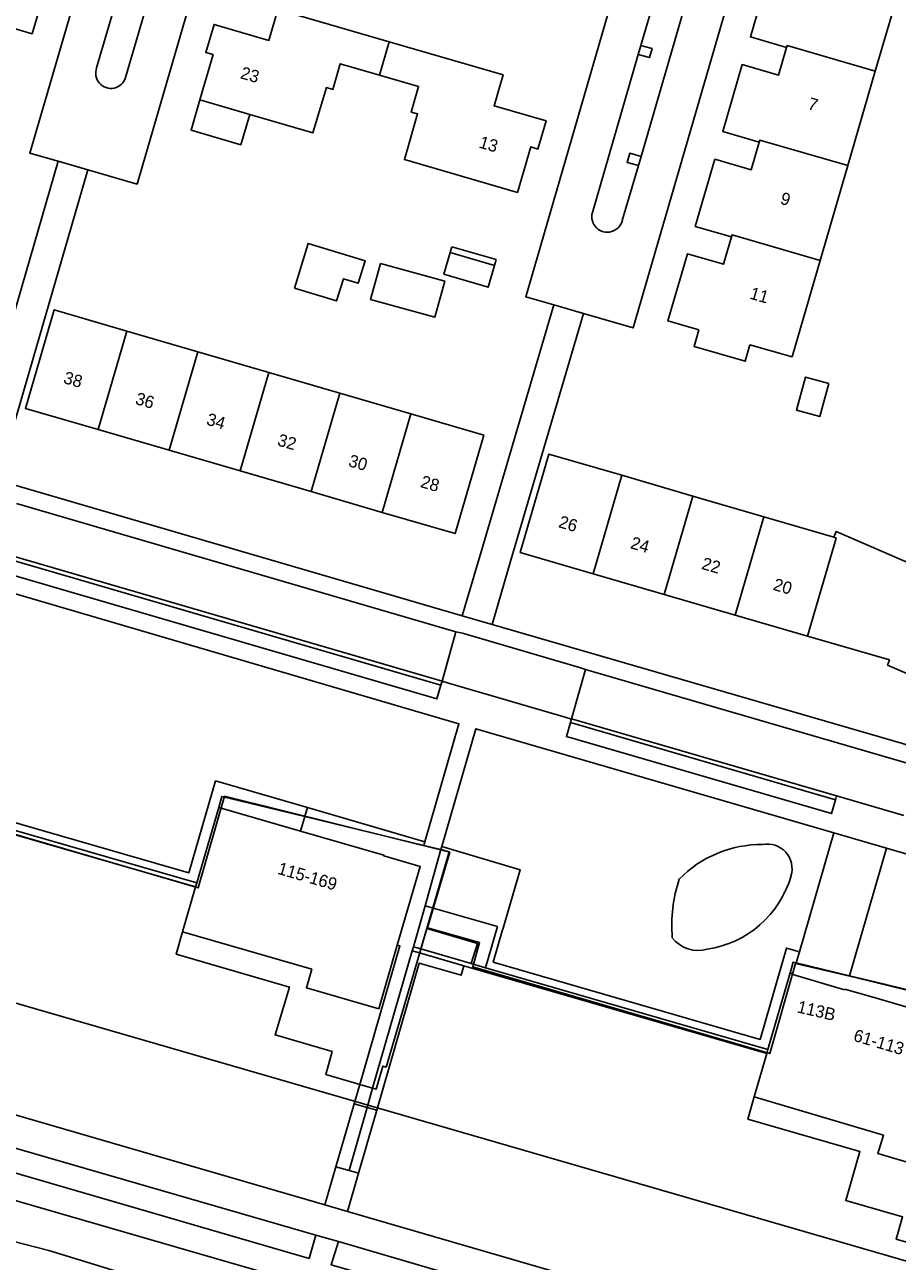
# Model space of a CAD drawing. Extents: x 194485 to 197793, y 468269 to 470822.
# Drawn here: x 194998.1 to 195083, y 469620.1 to 469740.5 of the extents above; entities that cross this region are included whole.
import ezdxf

# ---------------------------------------------------------------- set-up
doc = ezdxf.new("R2010")
doc.units = 0
for name, color, linetype in [('BGT begrenzing pand op maaiveld onder overbouw', 7, 'Continuous'), ('BGT grensvlak begroeid terreindeel', 7, 'Continuous'), ('BGT grensvlak begroeid terreindeel LR', 7, 'Continuous'), ('BGT grensvlak gebouwinstallatie plus 1', 7, 'Continuous'), ('BGT grensvlak overig bouwwerk uitbreiding populatie', 7, 'Continuous'), ('BGT grensvlak pand deel overbouw', 7, 'Continuous'), ('BGT grensvlak pand min 1', 7, 'Continuous'), ('BGT grensvlak pand op maaiveld', 7, 'Continuous'), ('BGT grensvlak pand op maaiveld LR', 7, 'Continuous'), ('BGT grensvlak scheiding', 7, 'Continuous'), ('BGT grensvlak vegetatieobject', 7, 'Continuous'), ('BGT grensvlak wegdeel', 7, 'Continuous'), ('BGT tekst huisnummerreeks', 7, 'Continuous'), ('BGT tekst huisnummerreeks min 1', 7, 'Continuous')]:
    doc.layers.add(name, color=color, linetype=linetype)

msp = doc.modelspace()

# ---------------------------------------------------------------- linework, layer by layer
at = {"layer": 'BGT begrenzing pand op maaiveld onder overbouw'}
for p, q in [((195024.9, 469661.96), (195016.95, 469664.27)), ((195072.82, 469647.99), (195077.87, 469646.49))]:
    msp.add_line(p, q, dxfattribs=at)
for points in [[(195034.33, 469650.86), (195036.56, 469658.51), (195033.01, 469659.55), (195033.02, 469659.6), (195024.9, 469661.96)], [(195013.43, 469652.14), (195026.01, 469648.5), (195025.48, 469646.7), (195032.53, 469644.65), (195034.33, 469650.86)], [(195072.55, 469648.14), (195072.84, 469648.06), (195072.82, 469647.99)], [(195090.66, 469637.21), (195092.14, 469642.35), (195088.59, 469643.39), (195088.61, 469643.45), (195080.52, 469645.8), (195077.97, 469646.54), (195077.89, 469646.56), (195077.87, 469646.49)], [(195069.07, 469636.06), (195081.64, 469632.34), (195081.09, 469630.56), (195088.14, 469628.49), (195090.66, 469637.21)]]:
    msp.add_lwpolyline(points, dxfattribs=at)
at = {"layer": 'BGT grensvlak begroeid terreindeel'}
for centre, radius, start, end in [((195069.77, 469649.49), 11.16, 89.4215, 135.8643), ((195070.36, 469658.3), 2.39, 342.8705, 101.4597), ((195063.05, 469660.33), 9.98, 278.3488, 344.0897), ((195075.35, 469652.77), 14.31, 161.7018, 184.8189), ((195063.61, 469653.53), 3.2, 217.9065, 286.1733)]:
    msp.add_arc(centre, radius, start, end, dxfattribs=at)
at = {"layer": 'BGT grensvlak begroeid terreindeel LR'}
msp.add_lwpolyline([(195139.42, 469572.39), (195126.11, 469578.61), (195110.6, 469585.25), (195087.07, 469594.31), (195079.56, 469596.73), (195063.35, 469601.44), (195045.76, 469607.19), (195000.41, 469621.1), (194981.32, 469626.01), (194944.75, 469636.79), (194927.61, 469641.91), (194912.14, 469647.34), (194895.12, 469655.28), (194890.12, 469657.98)], dxfattribs=at)
at = {"layer": 'BGT grensvlak gebouwinstallatie plus 1'}
for p, q in [((195039.64, 469718.87), (195039.48, 469718.3)), ((195043.96, 469717.62), (195039.64, 469718.87)), ((195043.8, 469717.04), (195043.96, 469717.62))]:
    msp.add_line(p, q, dxfattribs=at)
for points in [[(195019.96, 469731.75), (195019.09, 469728.8), (195014.25, 469730.22), (195015.11, 469733.17)], [(195032.69, 469717.23), (195038.95, 469715.52), (195037.99, 469712.02), (195031.73, 469713.73), (195032.69, 469717.23)]]:
    msp.add_lwpolyline(points, dxfattribs=at)
at = {"layer": 'BGT grensvlak overig bouwwerk uitbreiding populatie'}
msp.add_lwpolyline([(195076.33, 469705.55), (195075.45, 469702.33), (195073.17, 469702.95), (195074.05, 469706.17), (195076.33, 469705.55)], dxfattribs=at)
at = {"layer": 'BGT grensvlak pand deel overbouw'}
for p, q in [((195017.26, 469665.33), (195016.95, 469664.27)), ((195025.32, 469663.37), (195017.26, 469665.33)), ((195036.92, 469660.55), (195025.32, 469663.37)), ((195038.58, 469660.15), (195036.92, 469660.55)), ((195037.78, 469654.47), (195039.39, 469659.95)), ((195039.39, 469659.95), (195038.58, 469660.15)), ((195036.54, 469650.23), (195037.78, 469654.47)), ((195078.35, 469647.86), (195073.15, 469649.12)), ((195030.68, 469637.28), (195031.92, 469636.93))]:
    msp.add_line(p, q, dxfattribs=at)
for points in [[(195013.43, 469652.14), (195012.81, 469649.98), (195023.83, 469646.77), (195022.44, 469642.1), (195028, 469640.49), (195027.36, 469638.24), (195030.68, 469637.28)], [(195031.92, 469636.93), (195032.28, 469636.83), (195032.92, 469639.06), (195033.23, 469638.98), (195036.54, 469650.23)], [(195073.15, 469649.12), (195072.85, 469649.2), (195072.55, 469648.14)], [(195092.54, 469644.41), (195080.93, 469647.23), (195078.35, 469647.86)], [(195069.07, 469636.06), (195068.45, 469633.9), (195079.36, 469630.74), (195077.97, 469625.98), (195083.51, 469624.38), (195082.89, 469622.21), (195086.26, 469621.24)]]:
    msp.add_lwpolyline(points, dxfattribs=at)
at = {"layer": 'BGT grensvlak pand min 1'}
msp.add_lwpolyline([(195087.8, 469618.92), (195038.21, 469633.32), (194995.61, 469645.66), (194944.3, 469660.52), (194948.77, 469675.69), (194959.55, 469672.6), (194962, 469681.35), (194983.77, 469676.04), (194981.65, 469668.62), (194986.71, 469667.21), (194986.04, 469664.86), (195014.94, 469656.43), (195017.52, 469665.35), (195039.43, 469659.92), (195037.27, 469652.55), (195042.33, 469651.11), (195041.68, 469648.74), (195070.6, 469640.31), (195073.09, 469649.05), (195078.94, 469647.69), (195095.05, 469643.75)], dxfattribs=at)
at = {"layer": 'BGT grensvlak pand op maaiveld'}
for p, q in [((195078.17, 469726.77), (195080.85, 469735.98)), ((195019.96, 469731.75), (195015.11, 469733.17)), ((195075.48, 469717.54), (195078.17, 469726.77)), ((195039.48, 469718.3), (195043.8, 469717.04)), ((195014.91, 469708.64), (195008, 469710.66)), ((195021.82, 469706.62), (195014.91, 469708.64)), ((195028.74, 469704.61), (195021.82, 469706.62)), ((195035.66, 469702.59), (195028.74, 469704.61)), ((195005.2, 469701.07), (195012.11, 469699.05)), ((195012.11, 469699.05), (195019.02, 469697.03)), ((195019.02, 469697.03), (195025.94, 469695.02)), ((195063.09, 469694.59), (195056.18, 469696.61)), ((195025.94, 469695.02), (195032.86, 469693)), ((195070.01, 469692.57), (195063.09, 469694.59)), ((195076.83, 469690.57), (195070.01, 469692.57)), ((195053.39, 469687.02), (195060.3, 469685)), ((195060.3, 469685), (195067.22, 469682.98)), ((195067.22, 469682.98), (195074.24, 469680.93)), ((195014.81, 469656.91), (195016.95, 469664.27)), ((195013.43, 469652.14), (195014.7, 469656.52)), ((195014.7, 469656.52), (195014.81, 469656.91)), ((195070.4, 469640.67), (195072.55, 469648.14)), ((195070.29, 469640.28), (195070.4, 469640.67)), ((195069.07, 469636.06), (195070.29, 469640.28))]:
    msp.add_line(p, q, dxfattribs=at)
for points in [[(194997.94, 469749.87), (194997.16, 469747.2), (195000.69, 469746.16), (194998.79, 469739.62), (194995.26, 469740.65)], [(195080.85, 469735.98), (195083.58, 469745.36), (195075, 469747.86), (195074.12, 469744.82), (195070.59, 469745.85), (195068.69, 469739.3), (195072.22, 469738.28)], [(195015.11, 469733.17), (195016.4, 469737.58), (195015.69, 469737.79), (195016.49, 469740.53), (195021.83, 469738.97), (195022.71, 469741.98), (195033.54, 469738.83)], [(195032.59, 469735.59), (195036.4, 469734.48), (195035.68, 469731.98), (195036.31, 469731.8), (195035.02, 469727.36), (195046.02, 469724.17), (195047.31, 469728.6), (195048.02, 469728.39), (195048.81, 469731.12), (195043.75, 469732.6), (195044.62, 469735.6), (195033.54, 469738.83)], [(195072.22, 469738.28), (195071.44, 469735.59), (195067.91, 469736.61), (195066.01, 469730.09), (195069.55, 469729.06)], [(195032.59, 469735.59), (195028.77, 469736.69), (195028.05, 469734.2), (195027.43, 469734.38), (195026.12, 469729.95), (195019.96, 469731.75)], [(195069.55, 469729.06), (195068.77, 469726.37), (195065.23, 469727.4), (195063.33, 469720.85), (195066.87, 469719.83)], [(195024.33, 469714.84), (195028.42, 469713.6), (195029.08, 469715.76), (195030.53, 469715.32), (195031.19, 469717.51), (195025.64, 469719.19), (195024.33, 469714.84)], [(195066.87, 469719.83), (195066.09, 469717.16), (195062.56, 469718.19), (195060.66, 469711.64), (195063.68, 469710.77)], [(195043.8, 469717.04), (195043.18, 469714.93), (195038.86, 469716.19), (195039.48, 469718.3)], [(195068.65, 469709.33), (195072.75, 469708.15), (195075.48, 469717.54)], [(195008, 469710.66), (195000.92, 469712.72), (194998.13, 469703.13), (195005.2, 469701.07)], [(195068.65, 469709.33), (195068.18, 469707.72), (195063.21, 469709.16), (195063.68, 469710.77)], [(195032.86, 469693), (195039.95, 469690.93), (195042.75, 469700.52), (195035.66, 469702.59)], [(195056.18, 469696.61), (195049.09, 469698.68), (195046.29, 469689.09), (195053.39, 469687.02)], [(195088.91, 469686.46), (195088.8, 469686.04), (195077.04, 469691.14), (195076.83, 469690.57)], [(195101.54, 469686.28), (195100.81, 469683.78), (195101.67, 469683.53), (195097.75, 469670.04), (195091.72, 469673.25), (195091.91, 469673.88), (195082.05, 469678.12), (195082.22, 469678.63), (195074.24, 469680.93)]]:
    msp.add_lwpolyline(points, dxfattribs=at)
at = {"layer": 'BGT grensvlak pand op maaiveld LR'}
for p, q in [((195033.54, 469738.83), (195032.59, 469735.59)), ((195005.2, 469701.07), (195008, 469710.66)), ((195014.91, 469708.64), (195012.11, 469699.05)), ((195019.02, 469697.03), (195021.82, 469706.62)), ((195025.94, 469695.02), (195028.74, 469704.61)), ((195032.86, 469693), (195035.66, 469702.59)), ((195056.18, 469696.61), (195053.39, 469687.02)), ((195063.09, 469694.59), (195060.3, 469685)), ((195070.01, 469692.57), (195067.22, 469682.98))]:
    msp.add_line(p, q, dxfattribs=at)
for points in [[(195072.22, 469738.28), (195072.28, 469738.47), (195080.85, 469735.98)], [(195069.55, 469729.06), (195069.6, 469729.25), (195078.17, 469726.77)], [(195066.87, 469719.83), (195066.92, 469720.02), (195075.48, 469717.54)], [(195074.24, 469680.93), (195077.03, 469690.5), (195076.83, 469690.57)]]:
    msp.add_lwpolyline(points, dxfattribs=at)
at = {"layer": 'BGT grensvlak scheiding'}
for p, q in [((195014.81, 469656.91), (194987.35, 469664.84)), ((195014.7, 469656.52), (194987.24, 469664.46)), ((195035.89, 469650.68), (195035.78, 469650.3)), ((195035.78, 469650.3), (195036.5, 469650.09)), ((195036.61, 469650.48), (195035.89, 469650.68)), ((195041.53, 469649.05), (195036.61, 469650.48)), ((195040.82, 469648.84), (195036.5, 469650.09)), ((195042.8, 469648.26), (195040.82, 469648.84)), ((195042.91, 469648.65), (195041.53, 469649.05)), ((195070.29, 469640.28), (195042.8, 469648.26)), ((195070.4, 469640.67), (195042.91, 469648.65))]:
    msp.add_line(p, q, dxfattribs=at)
at = {"layer": 'BGT grensvlak vegetatieobject'}
for points in [[(195057.78, 469737.6), (195058.89, 469737.3), (195059.12, 469738.19), (195058.03, 469738.47)], [(195057.79, 469726.77), (195056.7, 469727.08), (195056.96, 469727.98), (195058.05, 469727.67)]]:
    msp.add_lwpolyline(points, dxfattribs=at)
at = {"layer": 'BGT grensvlak wegdeel'}
for p, q in [((195063.24, 469756.38), (195058.03, 469738.47)), ((195007.89, 469735.36), (195012.27, 469750.35)), ((195058.05, 469727.67), (195063.4, 469746.09)), ((195006.87, 469742.48), (195005.06, 469736.3)), ((195058.03, 469738.47), (195057.78, 469737.6)), ((195057.78, 469737.6), (195053.32, 469722.2)), ((195057.79, 469726.77), (195058.05, 469727.67)), ((195004.21, 469726.35), (194995.41, 469696.13)), ((195001.33, 469727.19), (195004.21, 469726.35)), ((195056.23, 469721.44), (195057.79, 469726.77)), ((195052.44, 469712.37), (195049.56, 469713.2)), ((194995.41, 469696.13), (195040.65, 469682.93)), ((195040.04, 469681.38), (194997.25, 469693.86)), ((195038.68, 469676.55), (194995.84, 469689.06)), ((195038.57, 469676.17), (194995.73, 469688.68)), ((195040.65, 469682.93), (195043.55, 469682.09)), ((195043.55, 469682.09), (195095.63, 469666.96)), ((195040.04, 469681.38), (195038.68, 469676.56)), ((195052.66, 469677.71), (195051.29, 469672.9)), ((195052.66, 469677.71), (195095.16, 469665.31)), ((195038.68, 469676.55), (195038.57, 469676.17)), ((195038.68, 469676.56), (195038.68, 469676.55)), ((195039.31, 469676.38), (195038.68, 469676.56)), ((195050.67, 469673.05), (195039.31, 469676.38)), ((195051.28, 469672.87), (195050.67, 469673.05)), ((195051.28, 469672.87), (195051.18, 469672.52)), ((195051.18, 469672.52), (195076.97, 469665)), ((195051.29, 469672.9), (195051.28, 469672.87)), ((195051.29, 469672.9), (195077.08, 469665.39)), ((195076.97, 469665), (195077.08, 469665.39)), ((195077.08, 469665.39), (195083.64, 469663.46)), ((195025.58, 469664.25), (195025.32, 469663.37)), ((195025.58, 469664.25), (195037.02, 469660.92)), ((195025.32, 469663.37), (195024.9, 469661.96)), ((195076.8, 469661.8), (195073.46, 469650.2)), ((195076.8, 469661.8), (195081.93, 469660.31)), ((195037.02, 469660.92), (195036.92, 469660.55)), ((195038.58, 469660.15), (195037.03, 469654.69)), ((195038.66, 469660.45), (195038.58, 469660.15)), ((195040.18, 469660), (195038.66, 469660.45)), ((195078.35, 469647.86), (195081.93, 469660.31)), ((195081.93, 469660.31), (195093.7, 469656.82)), ((195037.03, 469654.69), (195035.89, 469650.68)), ((195044.07, 469652.65), (195037.03, 469654.69)), ((195036.61, 469650.48), (195037.19, 469652.47)), ((195044.07, 469652.65), (195042.91, 469648.65)), ((195043.67, 469649.2), (195044.58, 469652.35)), ((195044.58, 469652.35), (195044.62, 469652.49)), ((195031.92, 469636.93), (195035.78, 469650.3)), ((195073.46, 469650.2), (195073.15, 469649.12)), ((195027.29, 469625.55), (194973.82, 469641.09)), ((194972.88, 469638.07), (195026.41, 469622.61)), ((195030.68, 469637.28), (195030.14, 469635.4)), ((195031.92, 469636.93), (195031.38, 469635.05)), ((195028.36, 469629.27), (195030.14, 469635.4)), ((195029.64, 469628.91), (195031.38, 469635.05)), ((195031.38, 469635.05), (195030.14, 469635.4)), ((195030.56, 469628.65), (195032.33, 469634.78)), ((195032.33, 469634.78), (195031.38, 469635.05)), ((195028.36, 469629.27), (195027.29, 469625.55)), ((195029.64, 469628.91), (195028.36, 469629.27)), ((195029.48, 469624.92), (195030.56, 469628.65)), ((195030.56, 469628.65), (195029.64, 469628.91)), ((195029.48, 469624.92), (195027.29, 469625.55)), ((195082.83, 469609.41), (195029.48, 469624.92)), ((195026.41, 469622.61), (195028.59, 469621.99)), ((195028.59, 469621.99), (195081.89, 469606.41))]:
    msp.add_line(p, q, dxfattribs=at)
for points in [[(195015.59, 469786.38), (194998.56, 469728), (195001.33, 469727.19)], [(195025.97, 469783.37), (195009, 469724.97), (195004.21, 469726.35)], [(195063.82, 469772.54), (195046.83, 469713.99), (195049.56, 469713.2)], [(195074.29, 469769.52), (195057.29, 469710.97), (195052.44, 469712.37)], [(195001.33, 469727.19), (194994.71, 469704.41), (194992.54, 469696.99)], [(195049.56, 469713.2), (195042.65, 469689.7), (195040.65, 469682.93)], [(195052.44, 469712.37), (195045.3, 469688.11), (195043.55, 469682.09)], [(194986.4, 469688.21), (195040.33, 469672.41), (195037.02, 469660.92)], [(195038.57, 469676.17), (195038.18, 469674.83), (194995.33, 469687.34), (194995.73, 469688.68)], [(195052.66, 469677.71), (195052.05, 469677.9), (195040.67, 469681.22), (195040.04, 469681.38)], [(195051.18, 469672.52), (195050.79, 469671.17), (195076.59, 469663.67), (195076.97, 469665)], [(195076.8, 469661.8), (195041.97, 469671.93), (195038.66, 469660.45)], [(195025.58, 469664.25), (195016.64, 469666.85), (195014.05, 469657.9), (195000, 469661.96), (194988.2, 469665.36)], [(195044.62, 469652.49), (195046.28, 469658.2), (195040.18, 469660)], [(195037.19, 469652.47), (195042.12, 469651), (195041.53, 469649.05)], [(195034.33, 469650.86), (195034.58, 469650.79), (195030.68, 469637.28)], [(195043.67, 469649.2), (195069.64, 469641.67), (195072.2, 469650.57), (195073.46, 469650.2)], [(195032.33, 469634.78), (195036.46, 469649.1), (195040.56, 469647.91), (195040.82, 469648.84)], [(195085.72, 469600.33), (194944.63, 469641.16), (194934.64, 469644.31)], [(195026.41, 469622.61), (195025.74, 469620.33), (194972.33, 469635.89), (194972.88, 469638.07)], [(195081.89, 469606.41), (195081.3, 469604.26), (195027.89, 469619.72), (195028.59, 469621.99)]]:
    msp.add_lwpolyline(points, dxfattribs=at)
for centre, radius, start, end in [((195006.46, 469735.78), 1.49, 159.5843, 343.7161), ((195054.77, 469721.8), 1.51, 164.7813, 345.9562)]:
    msp.add_arc(centre, radius, start, end, dxfattribs=at)

# ---------------------------------------------------------------- texts
at = {"layer": 'BGT tekst huisnummerreeks'}
for s, rotation, p in [('23', 343.7, (195018.97, 469735.3)), ('7', 343.8, (195074.2, 469732.29)), ('13', 343.8, (195042.2, 469728.54)), ('9', 343.8, (195071.52, 469723.07)), ('11', 343.8, (195068.55, 469713.83)), ('38', 343.7, (195001.76, 469705.61)), ('36', 343.7, (195008.75, 469703.57)), ('34', 343.7, (195015.67, 469701.56)), ('32', 343.7, (195022.58, 469699.54)), ('30', 343.7, (195029.49, 469697.52)), ('28', 343.7, (195036.5, 469695.48)), ('26', 343.7, (195049.94, 469691.57)), ('24', 343.7, (195056.94, 469689.52)), ('22', 343.7, (195063.86, 469687.51)), ('20', 343.7, (195070.82, 469685.47)), ('115-169', 343.7, (195022.6, 469657.81)), ('61-113', 343.5, (195078.64, 469641.55))]:
    msp.add_text(s, height=1.2, rotation=rotation, dxfattribs=at).set_placement(p)
at = {"layer": 'BGT tekst huisnummerreeks min 1'}
msp.add_text('113B', height=1.2, rotation=346.9, dxfattribs=at).set_placement((195073.17, 469644.31))

doc.saveas('drawing.dxf')
